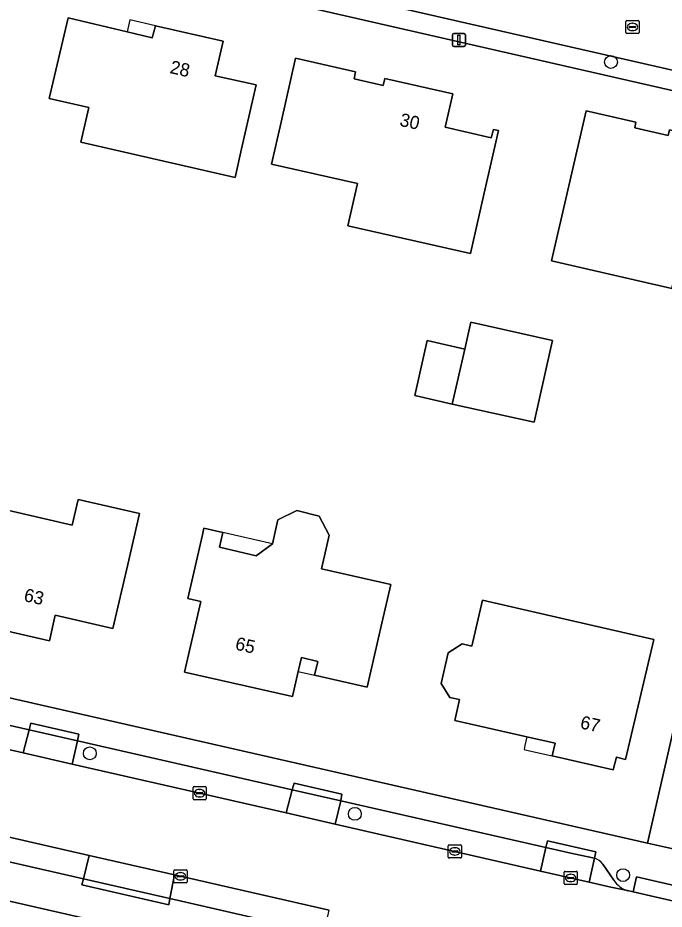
# Model space of a CAD drawing. Extents: x 159626 to 160723, y 388173 to 389416.
# Drawn here: x 160278 to 160327.3, y 388707.3 to 388775.3 of the extents above; entities that cross this region are included whole.
import ezdxf

# ---------------------------------------------------------------- set-up
doc = ezdxf.new("R2010")
doc.units = 0
for name, color, linetype in [('IMGEO_Boom', 7, 'Continuous'), ('IMGEO_Erf', 7, 'Continuous'), ('IMGEO_Kolk', 7, 'Continuous'), ('IMGEO_Lichtmast', 7, 'Continuous'), ('IMGEO_Pand', 7, 'Continuous'), ('IMGEO_Pand_nummerreeks', 7, 'Continuous'), ('IMGEO_Pand_overbouw', 7, 'Continuous'), ('IMGEO_Parkeervlak_open', 7, 'Continuous'), ('IMGEO_Rijbaan_lokaal_gesloten', 7, 'Continuous'), ('IMGEO_Rijbaan_lokaal_open', 7, 'Continuous'), ('IMGEO_Voetpad_open', 7, 'Continuous')]:
    doc.layers.add(name, color=color, linetype=linetype)

msp = doc.modelspace()

# ---------------------------------------------------------------- linework, layer by layer
at = {"layer": 'IMGEO_Boom'}
for centre in [(160323.211, 388771.902), (160283.483, 388719.176), (160303.688, 388714.56), (160324.136, 388709.888)]:
    msp.add_circle(centre, 0.489, dxfattribs=at)
at = {"layer": 'IMGEO_Erf'}
for points in [[(160336.232, 388757.157), (160338.544, 388767.28), (160259.096, 388785.469)], [(160246.042, 388730.589), (160248.219, 388730.046), (160325.998, 388712.335), (160328.893, 388725.014), (160336.232, 388757.157)], [(160321.781, 388697.748), (160237.27, 388717.058), (160229.749, 388718.77), (160227.986, 388710.997), (160227.804, 388711.038), (160227.4, 388709.263), (160232.392, 388708.126), (160232.796, 388709.901), (160233.69, 388713.83), (160239.411, 388712.521), (160245.1, 388711.22), (160244.166, 388707.186)]]:
    msp.add_lwpolyline(points, dxfattribs=at)
for points in [[(160282.807, 388765.779), (160283.411, 388768.424), (160280.375, 388769.117), (160280.681, 388770.404), (160281.839, 388775.268), (160286.324, 388774.211), (160288.24, 388773.759), (160288.488, 388774.673), (160293.638, 388773.496), (160293.041, 388770.861), (160296.171, 388770.153), (160295.058, 388765.279), (160294.56, 388763.096)], [(160298.064, 388767.324), (160299.17, 388772.2), (160303.738, 388771.152), (160303.634, 388770.61), (160305.852, 388770.108), (160305.97, 388770.655), (160311.164, 388769.485), (160310.576, 388766.946), (160314.077, 388766.131), (160314.247, 388766.762), (160314.633, 388766.673), (160313.527, 388761.797), (160312.504, 388757.286), (160303.146, 388759.409), (160303.878, 388762.635), (160297.337, 388764.119)], [(160321.308, 388768.179), (160325.107, 388767.31), (160325.041, 388766.871), (160327.578, 388766.309), (160327.666, 388766.729), (160332.022, 388765.734), (160332.128, 388766.167), (160333.411, 388765.865), (160333.338, 388765.412), (160334.967, 388765.055), (160333.26, 388757.61), (160332.723, 388755.27), (160328.239, 388756.299), (160327.857, 388754.632), (160318.683, 388756.735)], [(160312.063, 388750), (160312.533, 388752.059), (160318.743, 388750.663), (160318.594, 388750), (160317.344, 388744.428), (160311.11, 388745.819), (160308.254, 388746.456), (160309.21, 388750.651)], [(160285.249, 388728.7), (160280.851, 388729.708), (160280.422, 388727.763), (160276.879, 388728.561), (160277.08, 388729.553), (160275.229, 388729.974), (160270.881, 388730.962), (160272.002, 388735.835), (160272.676, 388738.762), (160282.135, 388736.585), (160282.584, 388738.535), (160287.265, 388737.458), (160286.371, 388733.573)], [(160300.963, 388737.26), (160301.742, 388735.812), (160301.379, 388734.236), (160301.154, 388733.259), (160306.429, 388732.045), (160305.752, 388729.103), (160304.63, 388724.23), (160300.624, 388725.14), (160300.878, 388726.188), (160299.614, 388726.494), (160299.368, 388725.42), (160298.928, 388723.504), (160290.7, 388725.378), (160291.937, 388730.753), (160290.95, 388730.98), (160292.072, 388735.853), (160292.187, 388736.352), (160293.634, 388736.019), (160293.374, 388734.891), (160296.171, 388734.247), (160297.405, 388735.151), (160297.828, 388736.989), (160299.26, 388737.686)], [(160313.422, 388730.854), (160321.608, 388728.971), (160326.48, 388727.85), (160324.326, 388718.718), (160323.62, 388718.872), (160323.369, 388717.93), (160318.735, 388718.982), (160318.96, 388719.942), (160316.808, 388720.435), (160311.313, 388721.693), (160311.677, 388723.273), (160310.927, 388723.446), (160310.266, 388724.501), (160310.804, 388726.841), (160311.864, 388727.519), (160312.614, 388727.346)]]:
    msp.add_lwpolyline(points, close=True, dxfattribs=at)
at = {"layer": 'IMGEO_Kolk'}
for p, q in [((160324.349, 388774.148), (160324.349, 388775)), ((160324.424, 388775.074), (160325.276, 388775.074)), ((160325.35, 388775), (160325.35, 388774.148)), ((160324.608, 388774.568), (160324.608, 388774.58)), ((160325.046, 388774.531), (160324.648, 388774.531)), ((160324.651, 388774.617), (160325.049, 388774.617)), ((160324.86, 388774.294), (160324.835, 388774.294)), ((160324.837, 388774.854), (160324.862, 388774.854)), ((160325.092, 388774.58), (160325.092, 388774.568)), ((160325.276, 388774.074), (160324.424, 388774.074)), ((160291.358, 388715.712), (160291.358, 388716.564)), ((160291.433, 388716.638), (160292.285, 388716.638)), ((160291.846, 388716.418), (160291.871, 388716.418)), ((160292.359, 388716.564), (160292.359, 388715.712)), ((160291.617, 388716.132), (160291.617, 388716.144)), ((160292.055, 388716.095), (160291.657, 388716.095)), ((160291.66, 388716.181), (160292.058, 388716.181)), ((160291.869, 388715.858), (160291.844, 388715.858)), ((160292.101, 388716.144), (160292.101, 388716.132)), ((160292.285, 388715.638), (160291.433, 388715.638)), ((160310.81, 388711.268), (160310.81, 388712.12)), ((160310.885, 388712.194), (160311.737, 388712.194)), ((160311.069, 388711.688), (160311.069, 388711.7)), ((160311.112, 388711.737), (160311.51, 388711.737)), ((160311.298, 388711.974), (160311.323, 388711.974)), ((160311.553, 388711.7), (160311.553, 388711.688)), ((160311.811, 388712.12), (160311.811, 388711.268)), ((160311.737, 388711.194), (160310.885, 388711.194)), ((160311.507, 388711.651), (160311.109, 388711.651)), ((160311.321, 388711.414), (160311.296, 388711.414)), ((160289.97, 388710.296), (160290.822, 388710.296)), ((160289.895, 388709.37), (160289.895, 388710.222)), ((160290.154, 388709.79), (160290.154, 388709.802)), ((160290.592, 388709.753), (160290.194, 388709.753)), ((160290.197, 388709.839), (160290.595, 388709.839)), ((160290.383, 388710.076), (160290.408, 388710.076)), ((160290.638, 388709.802), (160290.638, 388709.79)), ((160290.896, 388710.222), (160290.896, 388709.37)), ((160319.643, 388709.249), (160319.643, 388710.101)), ((160319.718, 388710.175), (160320.57, 388710.175)), ((160319.902, 388709.669), (160319.902, 388709.681)), ((160320.34, 388709.632), (160319.942, 388709.632)), ((160319.945, 388709.718), (160320.343, 388709.718)), ((160320.131, 388709.955), (160320.156, 388709.955)), ((160320.386, 388709.681), (160320.386, 388709.669)), ((160320.644, 388710.101), (160320.644, 388709.249)), ((160290.822, 388709.296), (160289.97, 388709.296)), ((160290.406, 388709.516), (160290.381, 388709.516)), ((160320.57, 388709.175), (160319.718, 388709.175)), ((160320.154, 388709.395), (160320.129, 388709.395))]:
    msp.add_line(p, q, dxfattribs=at)
for points in [[(160324.349, 388774.148), (160324.349, 388775)], [(160324.424, 388775.074), (160325.276, 388775.074)], [(160325.35, 388775), (160325.35, 388774.148)], [(160325.276, 388774.074), (160324.424, 388774.074)], [(160291.358, 388715.712), (160291.358, 388716.564)], [(160291.433, 388716.638), (160292.285, 388716.638)], [(160292.359, 388716.564), (160292.359, 388715.712)], [(160292.285, 388715.638), (160291.433, 388715.638)], [(160310.81, 388711.268), (160310.81, 388712.12)], [(160310.885, 388712.194), (160311.737, 388712.194)], [(160311.811, 388712.12), (160311.811, 388711.268)], [(160311.737, 388711.194), (160310.885, 388711.194)], [(160289.97, 388710.296), (160290.822, 388710.296)], [(160289.895, 388709.37), (160289.895, 388710.222)], [(160290.896, 388710.222), (160290.896, 388709.37)], [(160319.643, 388709.249), (160319.643, 388710.101)], [(160319.718, 388710.175), (160320.57, 388710.175)], [(160320.644, 388710.101), (160320.644, 388709.249)], [(160290.822, 388709.296), (160289.97, 388709.296)], [(160320.57, 388709.175), (160319.718, 388709.175)]]:
    msp.add_lwpolyline(points, dxfattribs=at)
for centre, radius, start, end in [((160324.426, 388774.998), 0.0765, 91.55205, 178.44795), ((160324.426, 388774.998), 0.0765, 91.55205, 178.44795), ((160325.274, 388774.998), 0.0765, 1.55205, 88.44795), ((160325.274, 388774.998), 0.0765, 1.55205, 88.44795), ((160324.648, 388774.577), 0.0403, 85.87752, 175.75265), ((160324.645, 388774.567), 0.0366, 178.93798, 274.71019), ((160325.049, 388774.574), 0.043, 264.86636, 352.45326), ((160325.053, 388774.579), 0.0386, 1.73085, 96.63898), ((160324.426, 388774.15), 0.0765, 181.55205, 268.44795), ((160324.426, 388774.15), 0.0765, 181.55205, 268.44795), ((160325.274, 388774.15), 0.0765, 271.55205, 358.44795), ((160325.274, 388774.15), 0.0765, 271.55205, 358.44795), ((160291.435, 388716.562), 0.0765, 91.55205, 178.44795), ((160291.435, 388716.562), 0.0765, 91.55205, 178.44795), ((160292.283, 388716.562), 0.0765, 1.55205, 88.44795), ((160292.283, 388716.562), 0.0765, 1.55205, 88.44795), ((160291.657, 388716.141), 0.0403, 85.87752, 175.75265), ((160291.654, 388716.131), 0.0366, 178.93798, 274.71019), ((160292.058, 388716.138), 0.043, 264.86636, 352.45326), ((160292.062, 388716.143), 0.0386, 1.73085, 96.63898), ((160291.435, 388715.714), 0.0765, 181.55205, 268.44795), ((160291.435, 388715.714), 0.0765, 181.55205, 268.44795), ((160292.283, 388715.714), 0.0765, 271.55205, 358.44795), ((160292.283, 388715.714), 0.0765, 271.55205, 358.44795), ((160310.887, 388712.118), 0.0765, 91.55205, 178.44795), ((160310.887, 388712.118), 0.0765, 91.55205, 178.44795), ((160311.109, 388711.697), 0.0403, 85.87752, 175.75265), ((160311.106, 388711.687), 0.0366, 178.93798, 274.71019), ((160311.51, 388711.694), 0.043, 264.86636, 352.45326), ((160311.514, 388711.699), 0.0386, 1.73085, 96.63898), ((160311.735, 388712.118), 0.0765, 1.55205, 88.44795), ((160311.735, 388712.118), 0.0765, 1.55205, 88.44795), ((160310.887, 388711.27), 0.0765, 181.55205, 268.44795), ((160310.887, 388711.27), 0.0765, 181.55205, 268.44795), ((160311.735, 388711.27), 0.0765, 271.55205, 358.44795), ((160311.735, 388711.27), 0.0765, 271.55205, 358.44795), ((160289.972, 388710.22), 0.0765, 91.55205, 178.44795), ((160289.972, 388710.22), 0.0765, 91.55205, 178.44795), ((160290.82, 388710.22), 0.0765, 1.55205, 88.44795), ((160290.82, 388710.22), 0.0765, 1.55205, 88.44795), ((160290.194, 388709.799), 0.0403, 85.87752, 175.75265), ((160290.191, 388709.789), 0.0366, 178.93798, 274.71019), ((160290.595, 388709.796), 0.043, 264.86636, 352.45326), ((160290.599, 388709.801), 0.0386, 1.73085, 96.63898), ((160319.72, 388710.099), 0.0765, 91.55205, 178.44795), ((160319.72, 388710.099), 0.0765, 91.55205, 178.44795), ((160319.942, 388709.678), 0.0403, 85.87752, 175.75265), ((160319.939, 388709.668), 0.0366, 178.93798, 274.71019), ((160320.343, 388709.675), 0.043, 264.86636, 352.45326), ((160320.347, 388709.68), 0.0386, 1.73085, 96.63898), ((160320.568, 388710.099), 0.0765, 1.55205, 88.44795), ((160320.568, 388710.099), 0.0765, 1.55205, 88.44795), ((160289.972, 388709.372), 0.0765, 181.55205, 268.44795), ((160289.972, 388709.372), 0.0765, 181.55205, 268.44795), ((160290.82, 388709.372), 0.0765, 271.55205, 358.44795), ((160290.82, 388709.372), 0.0765, 271.55205, 358.44795), ((160319.72, 388709.251), 0.0765, 181.55205, 268.44795), ((160319.72, 388709.251), 0.0765, 181.55205, 268.44795), ((160320.568, 388709.251), 0.0765, 271.55205, 358.44795), ((160320.568, 388709.251), 0.0765, 271.55205, 358.44795)]:
    msp.add_arc(centre, radius, start, end, dxfattribs=at)
for centre, major_axis, ratio, start_param, end_param in [((160324.836, 388774.574), (-0.387, 0.002), 0.722429, 4.712389, 7.853982), ((160324.861, 388774.574), (-0.39, 0.002), 0.717154, 1.570796, 4.712389), ((160291.845, 388716.138), (-0.387, 0.002), 0.722429, 4.712389, 7.853982), ((160291.87, 388716.138), (-0.39, 0.002), 0.717154, 1.570796, 4.712389), ((160311.297, 388711.694), (-0.387, 0.002), 0.722429, 4.712389, 7.853982), ((160311.322, 388711.694), (-0.39, 0.002), 0.717154, 1.570796, 4.712389), ((160290.382, 388709.796), (-0.387, 0.002), 0.722429, 4.712389, 7.853982), ((160290.407, 388709.796), (-0.39, 0.002), 0.717154, 1.570796, 4.712389), ((160320.13, 388709.675), (-0.387, 0.002), 0.722429, 4.712389, 7.853982), ((160320.155, 388709.675), (-0.39, 0.002), 0.717154, 1.570796, 4.712389)]:
    msp.add_ellipse(centre, major_axis=major_axis, ratio=ratio, start_param=start_param, end_param=end_param, dxfattribs=at)
at = {"layer": 'IMGEO_Lichtmast'}
for p, q in [((160311.121, 388773.184), (160311.121, 388773.984)), ((160311.121, 388773.984), (160311.121, 388773.184)), ((160311.221, 388774.084), (160312.011, 388774.084)), ((160312.011, 388774.084), (160311.221, 388774.084)), ((160312.111, 388773.984), (160312.111, 388773.184)), ((160312.111, 388773.184), (160312.111, 388773.984)), ((160312.011, 388773.084), (160311.221, 388773.084)), ((160311.221, 388773.084), (160312.011, 388773.084))]:
    msp.add_line(p, q, dxfattribs=at)
msp.add_lwpolyline([(160311.541, 388773.959), (160311.691, 388773.959), (160311.691, 388773.209), (160311.541, 388773.209), (160311.541, 388773.959)], dxfattribs=at)
for centre, start, end in [((160311.221, 388773.984), 90, 180), ((160311.221, 388773.984), 90, 180), ((160312.011, 388773.984), 0, 90), ((160312.011, 388773.984), 360, 90), ((160311.221, 388773.184), 180, 270), ((160311.221, 388773.184), 180, 270), ((160312.011, 388773.184), 270, 0), ((160312.011, 388773.184), 270, 0)]:
    msp.add_arc(centre, 0.1, start, end, dxfattribs=at)
at = {"layer": 'IMGEO_Pand'}
for points in [[(160288.488, 388774.673), (160288.24, 388773.759), (160286.324, 388774.211), (160281.839, 388775.268), (160280.681, 388770.404), (160280.375, 388769.117), (160283.411, 388768.424), (160282.807, 388765.779), (160294.56, 388763.096), (160295.058, 388765.279), (160296.171, 388770.153), (160293.041, 388770.861), (160293.638, 388773.496)], [(160298.064, 388767.324), (160297.337, 388764.119), (160303.878, 388762.635), (160303.146, 388759.409), (160312.504, 388757.286), (160313.527, 388761.797), (160314.633, 388766.673), (160314.247, 388766.762), (160314.077, 388766.131), (160310.576, 388766.946), (160311.164, 388769.485), (160305.97, 388770.655), (160305.852, 388770.108), (160303.634, 388770.61), (160303.738, 388771.152), (160299.17, 388772.2)], [(160334.967, 388765.055), (160333.338, 388765.412), (160333.411, 388765.865), (160332.128, 388766.167), (160332.022, 388765.734), (160327.666, 388766.729), (160327.578, 388766.309), (160325.041, 388766.871), (160325.107, 388767.31), (160321.308, 388768.179), (160318.683, 388756.735), (160327.857, 388754.632), (160328.239, 388756.299), (160332.723, 388755.27), (160333.26, 388757.61)], [(160317.344, 388744.428), (160318.594, 388750), (160318.743, 388750.663), (160312.533, 388752.059), (160312.063, 388750), (160311.11, 388745.819)], [(160312.063, 388750), (160309.21, 388750.651), (160308.254, 388746.456), (160311.11, 388745.819)], [(160276.879, 388728.561), (160280.422, 388727.763), (160280.851, 388729.708), (160285.249, 388728.7), (160286.371, 388733.573), (160287.265, 388737.458), (160282.584, 388738.535), (160282.135, 388736.585), (160272.676, 388738.762), (160272.002, 388735.835), (160270.881, 388730.962), (160275.229, 388729.974), (160277.08, 388729.553)], [(160306.429, 388732.045), (160301.154, 388733.259), (160301.379, 388734.236), (160301.742, 388735.812), (160300.963, 388737.26), (160299.26, 388737.686), (160297.828, 388736.989), (160297.405, 388735.151), (160296.171, 388734.247), (160293.374, 388734.891), (160293.634, 388736.019), (160292.187, 388736.352), (160292.072, 388735.853), (160290.95, 388730.98), (160291.937, 388730.753), (160290.7, 388725.378), (160298.928, 388723.504), (160299.368, 388725.42), (160299.614, 388726.494), (160300.878, 388726.188), (160300.624, 388725.14), (160304.63, 388724.23), (160305.752, 388729.103)], [(160318.735, 388718.982), (160323.369, 388717.93), (160323.62, 388718.872), (160324.326, 388718.718), (160326.48, 388727.85), (160321.608, 388728.971), (160313.422, 388730.854), (160312.614, 388727.346), (160311.864, 388727.519), (160310.804, 388726.841), (160310.266, 388724.501), (160310.927, 388723.446), (160311.677, 388723.273), (160311.313, 388721.693), (160316.808, 388720.435), (160318.96, 388719.942)]]:
    msp.add_lwpolyline(points, close=True, dxfattribs=at)
at = {"layer": 'IMGEO_Pand_overbouw'}
for points in [[(160288.488, 388774.673), (160286.524, 388775.129), (160286.324, 388774.211), (160288.24, 388773.759)], [(160297.405, 388735.151), (160293.634, 388736.019), (160293.374, 388734.891), (160296.171, 388734.247)], [(160299.368, 388725.42), (160300.624, 388725.14), (160300.878, 388726.188), (160299.614, 388726.494)], [(160316.808, 388720.435), (160316.656, 388719.785), (160316.587, 388719.467), (160317.001, 388719.377), (160318.735, 388718.982), (160318.96, 388719.942)]]:
    msp.add_lwpolyline(points, close=True, dxfattribs=at)
at = {"layer": 'IMGEO_Parkeervlak_open'}
for points in [[(160265.457, 388724.028), (160265.053, 388722.262), (160278.409, 388719.21), (160278.853, 388720.976)], [(160282.542, 388720.135), (160278.853, 388720.976), (160278.409, 388719.21), (160282.132, 388718.359)], [(160282.542, 388720.135), (160282.132, 388718.359), (160298.451, 388714.631), (160298.916, 388716.405)], [(160302.608, 388715.563), (160298.916, 388716.405), (160298.451, 388714.631), (160302.187, 388713.777)], [(160302.608, 388715.563), (160302.187, 388713.777), (160317.848, 388710.198), (160318.255, 388711.998)], [(160272.231, 388713.943), (160271.843, 388712.15), (160282.993, 388709.603), (160283.422, 388711.389)], [(160321.949, 388711.173), (160320.376, 388711.515), (160318.255, 388711.998), (160317.848, 388710.198), (160321.547, 388709.353)], [(160289.945, 388709.9), (160283.422, 388711.389), (160282.993, 388709.603), (160289.592, 388708.096)], [(160289.945, 388709.9), (160289.592, 388708.096), (160301.333, 388705.414), (160301.742, 388707.207)]]:
    msp.add_lwpolyline(points, close=True, dxfattribs=at)
for points in [[(160321.949, 388711.173), (160321.547, 388709.353), (160323.204, 388708.974), (160324.479, 388708.703)], [(160323.43, 388709.493), (160322.59, 388710.725)]]:
    msp.add_lwpolyline(points, dxfattribs=at)
for centre, radius, start, end in [((160321.614, 388710.01), 1.21, 36.1955, 73.90449), ((160325.059, 388710.564), 1.95, 213.33441, 252.69892)]:
    msp.add_arc(centre, radius, start, end, dxfattribs=at)
at = {"layer": 'IMGEO_Rijbaan_lokaal_gesloten'}
for points in [[(160321.547, 388709.353), (160317.848, 388710.198), (160302.187, 388713.777), (160298.451, 388714.631), (160282.132, 388718.359), (160278.409, 388719.21), (160265.053, 388722.262)], [(160272.231, 388713.943), (160283.422, 388711.389), (160289.945, 388709.9), (160301.742, 388707.207)], [(160384.528, 388694.929), (160369.028, 388698.498), (160365.348, 388699.343), (160345.615, 388703.872), (160341.905, 388704.724), (160330.071, 388707.44), (160328.754, 388707.733), (160324.896, 388708.614), (160324.479, 388708.703), (160323.204, 388708.974), (160321.547, 388709.353)]]:
    msp.add_lwpolyline(points, dxfattribs=at)
at = {"layer": 'IMGEO_Rijbaan_lokaal_open'}
msp.add_lwpolyline([(160273.762, 388788.79), (160272.649, 388783.925), (160332.119, 388770.308), (160333.234, 388775.183)], close=True, dxfattribs=at)
at = {"layer": 'IMGEO_Voetpad_open'}
for points in [[(160255.721, 388786.324), (160259.096, 388785.469), (160338.544, 388767.28), (160341.5, 388766.603), (160414.083, 388750), (160438.675, 388744.375), (160442.626, 388743.471), (160442.976, 388744.923), (160443.576, 388747.408), (160441.513, 388747.903), (160440.901, 388745.398), (160420.804, 388750), (160396.029, 388755.673), (160393.137, 388756.335), (160334.849, 388769.683), (160332.119, 388770.308), (160272.649, 388783.925)], [(160174.144, 388731.086), (160179.863, 388729.928), (160181.681, 388729.655), (160183.407, 388729.319), (160227.072, 388719.379), (160229.749, 388718.77), (160237.27, 388717.058), (160321.781, 388697.748), (160325.989, 388696.807)], [(160384.636, 388698.856), (160341.104, 388708.866), (160336.388, 388709.95), (160328.964, 388711.66), (160325.998, 388712.335), (160248.219, 388730.046)], [(160250.058, 388727.537), (160261.782, 388724.866), (160261.887, 388725.353), (160265.577, 388724.511), (160265.457, 388724.028), (160278.853, 388720.976), (160278.979, 388721.468), (160282.656, 388720.627), (160282.542, 388720.135), (160298.916, 388716.405), (160299.053, 388716.914), (160302.706, 388716.071), (160302.608, 388715.563), (160318.255, 388711.998), (160318.368, 388712.499), (160322.056, 388711.661), (160321.949, 388711.173)], [(160317.901, 388701.629), (160307.972, 388703.897), (160307.871, 388703.42), (160301.244, 388704.929), (160301.333, 388705.414), (160289.592, 388708.096), (160289.502, 388707.619), (160282.881, 388709.142), (160282.993, 388709.603), (160271.843, 388712.15), (160271.74, 388711.669), (160265.096, 388713.191), (160265.213, 388713.665), (160253.461, 388716.246), (160253.351, 388715.758), (160246.695, 388717.262), (160246.805, 388717.749), (160235.38, 388720.33), (160235.27, 388719.842), (160231.571, 388720.678), (160231.681, 388721.166)], [(160322.59, 388710.725), (160323.43, 388709.493)], [(160324.479, 388708.703), (160324.896, 388708.614), (160325.161, 388709.746), (160329.016, 388708.858), (160328.754, 388707.733), (160330.071, 388707.44)]]:
    msp.add_lwpolyline(points, dxfattribs=at)
for points in [[(160337.712, 388750), (160341.5, 388766.603), (160338.544, 388767.28), (160336.232, 388757.157), (160328.893, 388725.014), (160325.998, 388712.335), (160328.964, 388711.66)], [(160278.853, 388720.976), (160282.542, 388720.135), (160282.656, 388720.627), (160278.979, 388721.468)], [(160298.916, 388716.405), (160302.608, 388715.563), (160302.706, 388716.071), (160299.053, 388716.914)], [(160318.255, 388711.998), (160320.376, 388711.515), (160321.949, 388711.173), (160322.056, 388711.661), (160318.368, 388712.499)], [(160324.896, 388708.614), (160328.754, 388707.733), (160329.016, 388708.858), (160325.161, 388709.746)], [(160282.993, 388709.603), (160282.881, 388709.142), (160289.502, 388707.619), (160289.592, 388708.096)]]:
    msp.add_lwpolyline(points, close=True, dxfattribs=at)
for centre, radius, start, end in [((160321.614, 388710.01), 1.21, 36.1955, 73.90449), ((160325.059, 388710.564), 1.95, 213.33441, 252.69892)]:
    msp.add_arc(centre, radius, start, end, dxfattribs=at)

# ---------------------------------------------------------------- texts
at = {"layer": 'IMGEO_Pand_nummerreeks'}
for s, rotation, p in [('28', 347.12651, (160289.53, 388771.07)), ('30', 347.30544, (160307.044, 388767.051)), ('63', 347.30692, (160278.399, 388730.801)), ('65', 347.18293, (160294.508, 388727.101)), ('67', 347.20963, (160320.804, 388721.096))]:
    msp.add_text(s, height=1, rotation=rotation, dxfattribs=at).set_placement(p)

doc.saveas('drawing.dxf')
